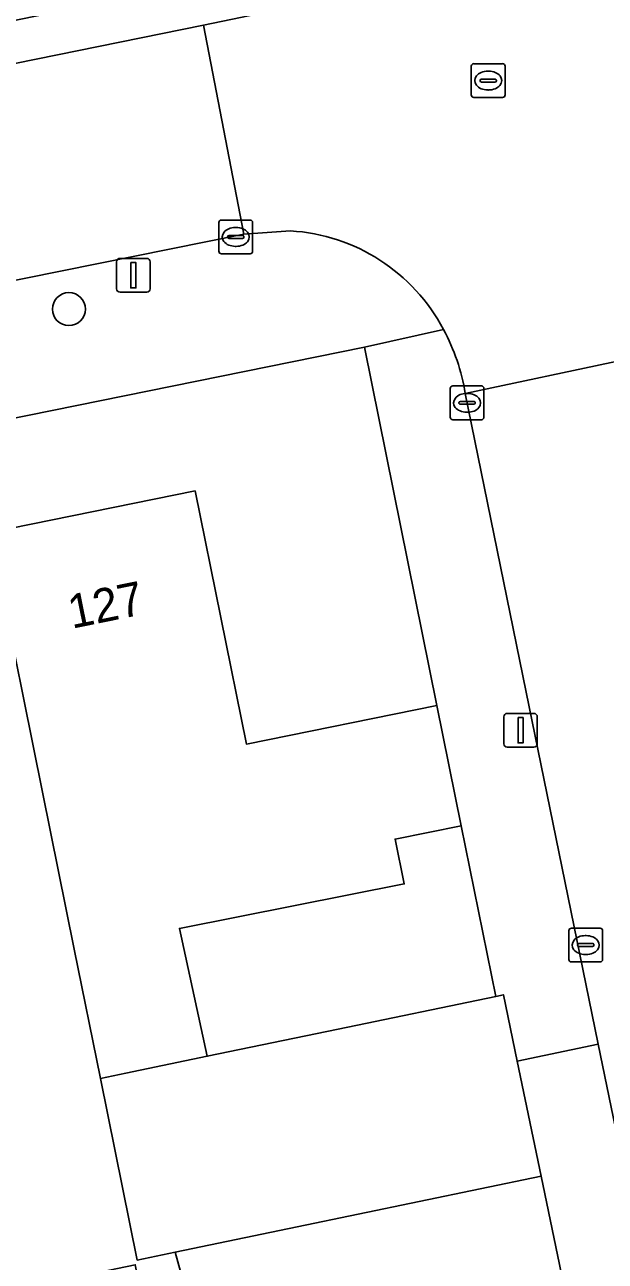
# Model space of a CAD drawing. Extents: x 162989 to 165008, y 383432 to 384338.
# Drawn here: x 163563.71 to 163580.92, y 384033.07 to 384069.7 of the extents above; entities that cross this region are included whole.
import ezdxf

# ---------------------------------------------------------------- set-up
doc = ezdxf.new("R2010")
doc.units = 0
for name, color, linetype in [('IMGEO_Boom', 7, 'Continuous'), ('IMGEO_Erf', 7, 'Continuous'), ('IMGEO_Groenvoorziening', 7, 'Continuous'), ('IMGEO_Kolk', 7, 'Continuous'), ('IMGEO_Lichtmast', 7, 'Continuous'), ('IMGEO_Muur', 7, 'Continuous'), ('IMGEO_Pand', 7, 'Continuous'), ('IMGEO_Pand_nummerreeks', 7, 'Continuous'), ('IMGEO_Rijbaan_lokaal_gesloten', 7, 'Continuous'), ('IMGEO_Rijbaan_lokaal_open', 7, 'Continuous'), ('IMGEO_Rioolput', 7, 'Continuous'), ('IMGEO_Voetpad_open', 7, 'Continuous')]:
    doc.layers.add(name, color=color, linetype=linetype)

msp = doc.modelspace()

# ---------------------------------------------------------------- linework, layer by layer
at = {"layer": 'IMGEO_Boom'}
msp.add_circle((163565.026, 384061.274), 0.489, dxfattribs=at)
at = {"layer": 'IMGEO_Erf'}
msp.add_lwpolyline([(163571.675, 384023.898), (163570.606, 384023.676), (163567.521, 384023.037), (163565.815, 384029.374), (163562.598, 384028.708), (163561.933, 384031.921), (163566.989, 384032.968), (163567.654, 384029.755), (163568.81, 384029.994), (163569.078, 384030.05), (163568.17, 384033.338), (163567.049, 384033.106), (163565.959, 384038.486), (163565.183, 384042.315), (163564.24, 384046.969), (163563.675, 384049.758), (163562.681, 384054.658), (163568.762, 384055.891), (163570.284, 384048.388), (163575.932, 384049.533), (163573.788, 384060.144), (163530.361, 384051.352), (163527.117, 384050.695), (163506.394, 384046.506)], dxfattribs=at)
msp.add_lwpolyline([(163576.651, 384045.972), (163574.692, 384045.575), (163574.961, 384044.247), (163570.04, 384043.274), (163568.3, 384042.93), (163569.122, 384039.142), (163573.004, 384039.947), (163577.673, 384040.915)], close=True, dxfattribs=at)
at = {"layer": 'IMGEO_Groenvoorziening'}
msp.add_lwpolyline([(163830.895, 384125.387), (163651.736, 384088.019), (163459.771, 384048.486), (163422.158, 384040.849), (163419.713, 384040.294), (163409.522, 384037.258), (163408.734, 384037.023), (163409.808, 384036.105), (163410.773, 384036.455), (163412.582, 384037.103), (163414.405, 384037.712), (163416.239, 384038.284), (163418.085, 384038.817), (163419.942, 384039.312), (163421.809, 384039.768), (163423.331, 384040.11), (163470.865, 384049.76), (163474.78, 384050.554), (163569.015, 384069.685), (163584.838, 384072.976), (163644.593, 384085.348), (163648.507, 384086.167), (163682.411, 384093.294), (163707.965, 384098.574)], dxfattribs=at)
at = {"layer": 'IMGEO_Kolk'}
for p, q in [((163569.543, 384063.913), (163570.395, 384063.913)), ((163569.468, 384062.987), (163569.468, 384063.839)), ((163569.956, 384063.693), (163569.981, 384063.693)), ((163570.469, 384063.839), (163570.469, 384062.987)), ((163569.727, 384063.407), (163569.727, 384063.419)), ((163570.165, 384063.37), (163569.767, 384063.37)), ((163569.77, 384063.456), (163570.168, 384063.456)), ((163570.211, 384063.419), (163570.211, 384063.407)), ((163570.395, 384062.913), (163569.543, 384062.913)), ((163569.979, 384063.133), (163569.954, 384063.133)), ((163576.324, 384058.071), (163576.324, 384058.923)), ((163576.399, 384058.997), (163577.251, 384058.997)), ((163577.325, 384058.923), (163577.325, 384058.071)), ((163576.583, 384058.491), (163576.583, 384058.503)), ((163577.021, 384058.454), (163576.623, 384058.454)), ((163576.626, 384058.54), (163577.024, 384058.54)), ((163576.812, 384058.777), (163576.837, 384058.777)), ((163577.067, 384058.503), (163577.067, 384058.491)), ((163576.835, 384058.217), (163576.81, 384058.217)), ((163577.251, 384057.997), (163576.399, 384057.997)), ((163579.841, 384042.011), (163579.841, 384042.863)), ((163579.916, 384042.937), (163580.768, 384042.937)), ((163580.329, 384042.717), (163580.354, 384042.717)), ((163580.842, 384042.863), (163580.842, 384042.011)), ((163580.1, 384042.431), (163580.1, 384042.443)), ((163580.538, 384042.394), (163580.14, 384042.394)), ((163580.143, 384042.48), (163580.541, 384042.48)), ((163580.584, 384042.443), (163580.584, 384042.431)), ((163580.768, 384041.937), (163579.916, 384041.937)), ((163580.352, 384042.157), (163580.327, 384042.157))]:
    msp.add_line(p, q, dxfattribs=at)
for points in [[(163569.543, 384063.913), (163570.395, 384063.913)], [(163569.468, 384062.987), (163569.468, 384063.839)], [(163570.469, 384063.839), (163570.469, 384062.987)], [(163570.395, 384062.913), (163569.543, 384062.913)], [(163576.324, 384058.071), (163576.324, 384058.923)], [(163576.399, 384058.997), (163577.251, 384058.997)], [(163577.325, 384058.923), (163577.325, 384058.071)], [(163577.251, 384057.997), (163576.399, 384057.997)], [(163579.841, 384042.011), (163579.841, 384042.863)], [(163579.916, 384042.937), (163580.768, 384042.937)], [(163580.842, 384042.863), (163580.842, 384042.011)], [(163580.768, 384041.937), (163579.916, 384041.937)]]:
    msp.add_lwpolyline(points, dxfattribs=at)
for centre, radius, start, end in [((163569.545, 384063.837), 0.0765, 91.552, 178.448), ((163569.545, 384063.837), 0.0765, 91.552, 178.448), ((163570.393, 384063.837), 0.0765, 1.552, 88.448), ((163570.393, 384063.837), 0.0765, 1.552, 88.448), ((163569.767, 384063.416), 0.0403, 85.8775, 175.7526), ((163569.764, 384063.406), 0.0366, 178.938, 274.7102), ((163570.168, 384063.413), 0.043, 264.8664, 352.4533), ((163570.172, 384063.418), 0.0386, 1.7309, 96.639), ((163569.545, 384062.989), 0.0765, 181.552, 268.448), ((163569.545, 384062.989), 0.0765, 181.552, 268.448), ((163570.393, 384062.989), 0.0765, 271.552, 358.448), ((163570.393, 384062.989), 0.0765, 271.552, 358.448), ((163576.401, 384058.921), 0.0765, 91.552, 178.448), ((163576.401, 384058.921), 0.0765, 91.552, 178.448), ((163577.249, 384058.921), 0.0765, 1.552, 88.448), ((163577.249, 384058.921), 0.0765, 1.552, 88.448), ((163576.623, 384058.5), 0.0403, 85.8775, 175.7526), ((163576.62, 384058.49), 0.0366, 178.938, 274.7102), ((163577.024, 384058.497), 0.043, 264.8664, 352.4533), ((163577.028, 384058.502), 0.0386, 1.7309, 96.639), ((163576.401, 384058.073), 0.0765, 181.552, 268.448), ((163576.401, 384058.073), 0.0765, 181.552, 268.448), ((163577.249, 384058.073), 0.0765, 271.552, 358.448), ((163577.249, 384058.073), 0.0765, 271.552, 358.448), ((163579.918, 384042.861), 0.0765, 91.552, 178.448), ((163579.918, 384042.861), 0.0765, 91.552, 178.448), ((163580.766, 384042.861), 0.0765, 1.552, 88.448), ((163580.766, 384042.861), 0.0765, 1.552, 88.448), ((163580.14, 384042.44), 0.0403, 85.8775, 175.7526), ((163580.137, 384042.43), 0.0366, 178.938, 274.7102), ((163580.541, 384042.437), 0.043, 264.8664, 352.4533), ((163580.545, 384042.442), 0.0386, 1.7309, 96.639), ((163579.918, 384042.013), 0.0765, 181.552, 268.448), ((163579.918, 384042.013), 0.0765, 181.552, 268.448), ((163580.766, 384042.013), 0.0765, 271.552, 358.448), ((163580.766, 384042.013), 0.0765, 271.552, 358.448)]:
    msp.add_arc(centre, radius, start, end, dxfattribs=at)
for centre, major_axis, ratio, start_param, end_param in [((163569.955, 384063.413), (-0.387, 0.002), 0.722429, 4.712389, 7.853982), ((163569.98, 384063.413), (-0.39, 0.002), 0.717154, 1.570796, 4.712389), ((163576.811, 384058.497), (-0.387, 0.002), 0.722429, 4.712389, 7.853982), ((163576.836, 384058.497), (-0.39, 0.002), 0.717154, 1.570796, 4.712389), ((163580.328, 384042.437), (-0.387, 0.002), 0.722429, 4.712389, 7.853982), ((163580.353, 384042.437), (-0.39, 0.002), 0.717154, 1.570796, 4.712389)]:
    msp.add_ellipse(centre, major_axis=major_axis, ratio=ratio, start_param=start_param, end_param=end_param, dxfattribs=at)
at = {"layer": 'IMGEO_Lichtmast'}
for p, q in [((163566.439, 384061.876), (163566.439, 384062.676)), ((163566.439, 384062.676), (163566.439, 384061.876)), ((163566.539, 384062.776), (163567.329, 384062.776)), ((163567.329, 384062.776), (163566.539, 384062.776)), ((163567.429, 384062.676), (163567.429, 384061.876)), ((163567.429, 384061.876), (163567.429, 384062.676)), ((163567.329, 384061.776), (163566.539, 384061.776)), ((163566.539, 384061.776), (163567.329, 384061.776)), ((163578.016, 384049.299), (163578.806, 384049.299)), ((163578.806, 384049.299), (163578.016, 384049.299)), ((163577.916, 384048.399), (163577.916, 384049.199)), ((163577.916, 384049.199), (163577.916, 384048.399)), ((163578.906, 384049.199), (163578.906, 384048.399)), ((163578.906, 384048.399), (163578.906, 384049.199)), ((163578.806, 384048.299), (163578.016, 384048.299)), ((163578.016, 384048.299), (163578.806, 384048.299))]:
    msp.add_line(p, q, dxfattribs=at)
for points in [[(163566.859, 384062.651), (163567.009, 384062.651), (163567.009, 384061.901), (163566.859, 384061.901), (163566.859, 384062.651)], [(163578.336, 384049.174), (163578.486, 384049.174), (163578.486, 384048.424), (163578.336, 384048.424), (163578.336, 384049.174)]]:
    msp.add_lwpolyline(points, dxfattribs=at)
for centre, start, end in [((163566.539, 384062.676), 90, 180), ((163566.539, 384062.676), 90, 180), ((163567.329, 384062.676), 0, 90), ((163567.329, 384062.676), 360, 90), ((163566.539, 384061.876), 180, 270), ((163566.539, 384061.876), 180, 270), ((163567.329, 384061.876), 270, 0), ((163567.329, 384061.876), 270, 0), ((163578.016, 384049.199), 90, 180), ((163578.016, 384049.199), 90, 180), ((163578.806, 384049.199), 0, 90), ((163578.806, 384049.199), 360, 90), ((163578.016, 384048.399), 180, 270), ((163578.016, 384048.399), 180, 270), ((163578.806, 384048.399), 270, 0), ((163578.806, 384048.399), 270, 0)]:
    msp.add_arc(centre, 0.1, start, end, dxfattribs=at)
at = {"layer": 'IMGEO_Muur'}
msp.add_lwpolyline([(163576.651, 384045.972), (163577.673, 384040.915)], dxfattribs=at)
at = {"layer": 'IMGEO_Pand'}
for points in [[(163575.932, 384049.533), (163570.284, 384048.388), (163568.762, 384055.891), (163562.681, 384054.658), (163563.675, 384049.758), (163564.24, 384046.969), (163565.183, 384042.315), (163565.959, 384038.486), (163566.706, 384038.641), (163569.122, 384039.142), (163568.3, 384042.93), (163570.04, 384043.274), (163574.961, 384044.247), (163574.692, 384045.575), (163576.651, 384045.972)], [(163578.307, 384039.001), (163577.899, 384040.962), (163577.673, 384040.915), (163573.004, 384039.947), (163569.122, 384039.142), (163566.706, 384038.641), (163565.959, 384038.486), (163567.049, 384033.106), (163568.17, 384033.338), (163579.019, 384035.588)], [(163579.672, 384032.452), (163579.019, 384035.588), (163568.17, 384033.338), (163569.078, 384030.05), (163568.81, 384029.994), (163567.654, 384029.755), (163566.5, 384029.516), (163565.815, 384029.374), (163567.521, 384023.037), (163570.606, 384023.676), (163571.675, 384023.898), (163581.04, 384025.886)]]:
    msp.add_lwpolyline(points, close=True, dxfattribs=at)
at = {"layer": 'IMGEO_Rijbaan_lokaal_gesloten'}
msp.add_lwpolyline([(163562.613, 384061.968), (163570.204, 384063.489), (163569.015, 384069.685), (163474.78, 384050.554), (163475.982, 384044.399), (163481.25, 384045.474), (163485.275, 384046.295), (163500, 384049.301), (163501.629, 384049.627), (163505.545, 384050.443), (163511.524, 384051.675), (163511.116, 384053.482), (163524.323, 384056.16), (163524.689, 384054.387), (163525.413, 384054.536), (163530.123, 384055.476), (163531.335, 384055.717), (163530.991, 384057.584), (163537.654, 384058.848), (163538.013, 384057.046), (163540.262, 384057.493), (163542.885, 384058.015), (163542.496, 384059.955), (163562.23, 384063.883)], close=True, dxfattribs=at)
at = {"layer": 'IMGEO_Rijbaan_lokaal_open'}
for points in [[(163586.035, 384066.764), (163584.838, 384072.976), (163569.015, 384069.685), (163570.204, 384063.489), (163571.591, 384063.591)], [(163576.771, 384058.775), (163581.425, 384059.764), (163581.267, 384060.688)], [(163586.411, 384035.65), (163586.148, 384036.924), (163585.686, 384039.167), (163585.202, 384041.508), (163581.425, 384059.764), (163576.771, 384058.775), (163578.473, 384050.415), (163580.713, 384039.503), (163582.049, 384032.997), (163584.746, 384019.857), (163584.891, 384019.151), (163586.202, 384012.873), (163586.482, 384011.534), (163587.727, 384005.569), (163587.95, 384004.503)]]:
    msp.add_lwpolyline(points, dxfattribs=at)
for centre, radius, start, end in [((163571.272, 384058.117), 5.483, 27.7479, 86.6693), ((163570.847, 384057.813), 6.001, 9.2217, 28.4265)]:
    msp.add_arc(centre, radius, start, end, dxfattribs=at)
at = {"layer": 'IMGEO_Rioolput'}
for p, q in [((163576.95, 384067.618), (163576.95, 384068.47)), ((163577.025, 384068.544), (163577.877, 384068.544)), ((163577.438, 384068.324), (163577.463, 384068.324)), ((163577.951, 384068.47), (163577.951, 384067.618)), ((163577.209, 384068.038), (163577.209, 384068.05)), ((163577.647, 384068.001), (163577.249, 384068.001)), ((163577.252, 384068.087), (163577.65, 384068.087)), ((163577.693, 384068.05), (163577.693, 384068.038)), ((163577.461, 384067.764), (163577.436, 384067.764)), ((163577.877, 384067.544), (163577.025, 384067.544))]:
    msp.add_line(p, q, dxfattribs=at)
for points in [[(163576.95, 384067.618), (163576.95, 384068.47)], [(163577.025, 384068.544), (163577.877, 384068.544)], [(163577.951, 384068.47), (163577.951, 384067.618)], [(163577.877, 384067.544), (163577.025, 384067.544)]]:
    msp.add_lwpolyline(points, dxfattribs=at)
for centre, radius, start, end in [((163577.027, 384068.468), 0.0765, 91.552, 178.448), ((163577.027, 384068.468), 0.0765, 91.552, 178.448), ((163577.875, 384068.468), 0.0765, 1.552, 88.448), ((163577.875, 384068.468), 0.0765, 1.552, 88.448), ((163577.249, 384068.047), 0.0403, 85.8775, 175.7526), ((163577.246, 384068.037), 0.0366, 178.938, 274.7102), ((163577.65, 384068.044), 0.043, 264.8664, 352.4533), ((163577.654, 384068.049), 0.0386, 1.7309, 96.639), ((163577.027, 384067.62), 0.0765, 181.552, 268.448), ((163577.027, 384067.62), 0.0765, 181.552, 268.448), ((163577.875, 384067.62), 0.0765, 271.552, 358.448), ((163577.875, 384067.62), 0.0765, 271.552, 358.448)]:
    msp.add_arc(centre, radius, start, end, dxfattribs=at)
for centre, major_axis, ratio, start_param, end_param in [((163577.437, 384068.044), (-0.387, 0.002), 0.722429, 4.712389, 7.853982), ((163577.462, 384068.044), (-0.39, 0.002), 0.717154, 1.570796, 4.712389)]:
    msp.add_ellipse(centre, major_axis=major_axis, ratio=ratio, start_param=start_param, end_param=end_param, dxfattribs=at)
at = {"layer": 'IMGEO_Voetpad_open'}
for points in [[(163571.591, 384063.591), (163570.204, 384063.489), (163562.613, 384061.968), (163542.885, 384058.015), (163542.979, 384057.551), (163540.354, 384057.037), (163540.262, 384057.493), (163538.013, 384057.046), (163531.335, 384055.717), (163530.123, 384055.476), (163530.361, 384051.352), (163573.788, 384060.144)], [(163576.125, 384060.67), (163573.788, 384060.144), (163575.932, 384049.533), (163576.651, 384045.972), (163577.673, 384040.915), (163577.899, 384040.962), (163578.307, 384039.001), (163580.713, 384039.503), (163578.473, 384050.415), (163576.771, 384058.775)], [(163573.788, 384060.144), (163576.125, 384060.67)]]:
    msp.add_lwpolyline(points, dxfattribs=at)
msp.add_lwpolyline([(163580.713, 384039.503), (163578.307, 384039.001), (163579.019, 384035.588), (163579.672, 384032.452), (163582.049, 384032.997)], close=True, dxfattribs=at)
for centre, radius, start, end in [((163571.272, 384058.117), 5.483, 27.7479, 86.6693), ((163570.847, 384057.813), 6.001, 9.2217, 28.4265)]:
    msp.add_arc(centre, radius, start, end, dxfattribs=at)

# ---------------------------------------------------------------- texts
at = {"layer": 'IMGEO_Pand_nummerreeks'}
msp.add_text('127', height=1, rotation=11.4649, dxfattribs=at).set_placement((163565.112, 384051.804))

doc.saveas('drawing.dxf')
